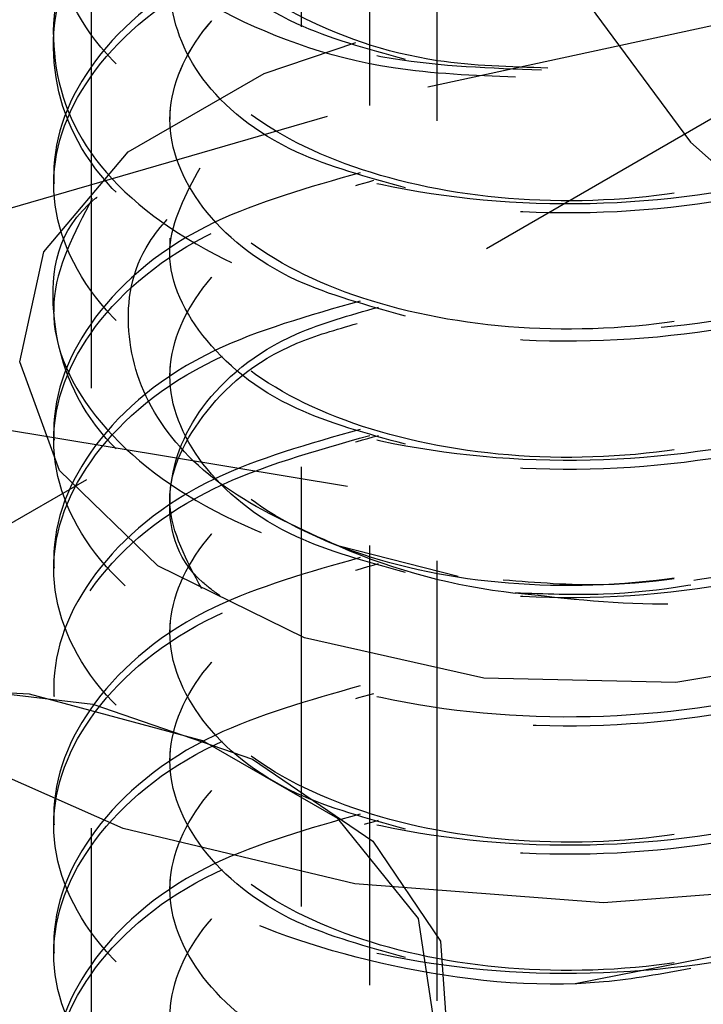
# Model space of a CAD drawing. Header units: inches. Extents: x 1907 to 2452, y -210 to -54.
# Tile 287 of 656: x 1997.55 to 1997.706, y -194.065 to -193.841. Entities that reach past the tile are written whole.
import ezdxf

# ---------------------------------------------------------------- set-up
doc = ezdxf.new("R2010")
doc.units = ezdxf.units.IN
doc.header["$LTSCALE"] = 0.5
doc.header["$MEASUREMENT"] = 0
doc.linetypes.add('HIDDEN', pattern=[0.22499999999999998, 0.15, -0.075])
doc.layers.add('SID-M-H', color=4, linetype='HIDDEN')

msp = doc.modelspace()

# ---------------------------------------------------------------- linework, layer by layer
at = {"layer": 'SID-M-H'}
for p, q in [((1997.6451007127, -194.0639283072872), (1997.6451007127, -191.6527674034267)), ((1997.566526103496, -194.3246764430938), (1997.566526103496, -192.9977976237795)), ((1997.614262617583, -194.2425503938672), (1997.614262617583, -193.257000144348)), ((1997.629762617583, -194.6604296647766), (1997.629762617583, -193.6907874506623)), ((1997.702669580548, -193.7641507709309), (1994.661802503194, -195.5196059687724)), ((1997.669435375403, -193.8237087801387), (1997.702718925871, -193.8687381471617)), ((1997.64298625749, -193.8561936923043), (1997.767539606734, -193.8291767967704)), ((1997.742931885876, -193.8429754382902), (1997.636691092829, -193.9043069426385)), ((1997.557940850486, -193.8468536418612), (1997.557940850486, -193.8489800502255)), ((1997.60576658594, -193.853131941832), (1997.626649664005, -193.8460867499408)), ((1997.574851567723, -193.8709788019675), (1997.60576658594, -193.853131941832)), ((1997.524113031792, -193.8907003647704), (1997.64298625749, -193.8561936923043)), ((1997.584359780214, -193.8614347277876), (1997.584359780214, -193.8635611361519)), ((1997.702718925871, -193.8687381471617), (1997.748706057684, -193.9098725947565)), ((1997.555649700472, -193.8936535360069), (1997.574851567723, -193.8709788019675)), ((1997.557940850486, -193.876015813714), (1997.557940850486, -193.8781422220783)), ((1998.216668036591, -194.0449920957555), (1997.279725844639, -193.8898957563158)), ((1997.584359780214, -193.8905968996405), (1997.584359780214, -193.8927233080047)), ((1997.55024180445, -193.9186989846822), (1997.555649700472, -193.8936535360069)), ((1997.557940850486, -193.9051779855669), (1997.557940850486, -193.9073043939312)), ((1997.559213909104, -193.9434010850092), (1997.55024180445, -193.9186989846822)), ((1997.584359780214, -193.9197590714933), (1997.584359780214, -193.9218854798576)), ((1997.557940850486, -193.9343401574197), (1997.557940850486, -193.936466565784)), ((1997.581593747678, -193.9650829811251), (1997.559213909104, -193.9434010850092)), ((1997.565375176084, -193.9454767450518), (1994.661802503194, -195.6216735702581)), ((1997.584359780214, -193.9489212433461), (1997.584359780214, -193.9510476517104)), ((1997.649893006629, -193.9675127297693), (1997.62281472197, -193.9606295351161)), ((1997.557940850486, -193.9635023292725), (1997.557940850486, -193.9656287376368)), ((1997.614956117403, -193.9813951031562), (1997.581593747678, -193.9650829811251)), ((1997.584359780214, -193.9780834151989), (1997.584359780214, -193.9802098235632)), ((1997.65568568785, -193.990569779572), (1997.614956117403, -193.9813951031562)), ((1997.741271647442, -193.9844111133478), (1997.699368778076, -193.991612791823)), ((1997.699368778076, -193.991612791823), (1997.65568568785, -193.990569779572)), ((1997.552453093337, -193.9942261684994), (1997.509206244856, -193.9920419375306)), ((1997.525410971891, -193.9915274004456), (1997.566811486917, -193.9965387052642)), ((1997.557940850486, -193.9926645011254), (1997.557940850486, -193.9947909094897)), ((1997.591797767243, -194.0048175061), (1997.552453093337, -193.9942261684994)), ((1997.566811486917, -193.9965387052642), (1997.603150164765, -194.0090388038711)), ((1997.573690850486, -194.0247687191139), (1997.528438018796, -194.0047231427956)), ((1997.622494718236, -194.0225384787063), (1997.591797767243, -194.0048175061)), ((1997.584359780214, -194.0072455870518), (1997.584359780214, -194.0093719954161)), ((1997.603150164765, -194.0090388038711), (1997.630489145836, -194.0276731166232)), ((1997.557940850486, -194.0218266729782), (1997.557940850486, -194.0239530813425)), ((1997.640841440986, -194.0452516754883), (1997.622494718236, -194.0225384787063)), ((1997.626388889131, -194.0373698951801), (1997.573690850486, -194.0247687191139)), ((1997.630489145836, -194.0276731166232), (1997.645865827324, -194.0504223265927)), ((1997.584359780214, -194.0364077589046), (1997.584359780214, -194.0385341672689)), ((1997.682940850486, -194.0416679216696), (1997.626388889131, -194.0373698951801)), ((1997.739492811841, -194.0373698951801), (1997.682940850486, -194.0416679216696)), ((1997.774574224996, -194.0407470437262), (1997.645747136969, -194.0661675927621)), ((1997.644625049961, -194.070217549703), (1997.640841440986, -194.0452516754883)), ((1997.557940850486, -194.050988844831), (1997.557940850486, -194.0531152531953)), ((1997.645865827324, -194.0504223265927), (1997.647613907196, -194.0748212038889))]:
    msp.add_line(p, q, dxfattribs=at)
for centre, radius, start, end in [((1997.982011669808, -196.118954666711), 2.401529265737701, 99.72703751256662, 118.9795159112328), ((1997.984540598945, -196.1242543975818), 2.401867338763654, 99.45473179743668, 118.96869065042), ((1997.67846761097, -193.8315513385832), 0.1405646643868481, 246.6764015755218, 263.6158474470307)]:
    msp.add_arc(centre, radius, start, end, dxfattribs=at)
for points, knots in [([(1997.627570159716, -193.7298970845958), (1997.615917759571, -193.7332073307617), (1997.589953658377, -193.7405832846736), (1997.564615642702, -193.7622007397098), (1997.554646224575, -193.7884638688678), (1997.564444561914, -193.8151195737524), (1997.592310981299, -193.8369866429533), (1997.629554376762, -193.8508727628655), (1997.65732163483, -193.8518928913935), (1997.668796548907, -193.8523144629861)], [0, 0, 0, 0, 0.1249040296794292, 0.2783135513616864, 0.4317230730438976, 0.5851325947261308, 0.7385421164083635, 0.8919516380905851, 1, 1, 1, 1]), ([(1997.627570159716, -193.7590592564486), (1997.615917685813, -193.7623697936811), (1997.589953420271, -193.7697463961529), (1997.564616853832, -193.7913581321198), (1997.554641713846, -193.8176438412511), (1997.564461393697, -193.8442153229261), (1997.592248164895, -193.8663967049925), (1997.633860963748, -193.8806280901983), (1997.682940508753, -193.8844405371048), (1997.732022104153, -193.8769811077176), (1997.773628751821, -193.8591130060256), (1997.801438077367, -193.8332538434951), (1997.811173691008, -193.8031585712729), (1997.801512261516, -193.7727741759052), (1997.773332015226, -193.747782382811), (1997.744936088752, -193.732913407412), (1997.726984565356, -193.7303727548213), (1997.72507193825, -193.7301020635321)], [0, 0, 0, 0, 0.05843403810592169, 0.1302038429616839, 0.2019736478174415, 0.2737434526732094, 0.3455132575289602, 0.4172830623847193, 0.4890528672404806, 0.5608226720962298, 0.6325924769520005, 0.704362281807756, 0.776132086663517, 0.8479018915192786, 0.9196716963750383, 0.9914415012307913, 1, 1, 1, 1]), ([(1997.662941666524, -193.8539916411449), (1997.653481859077, -193.8536055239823), (1997.627765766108, -193.8525558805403), (1997.592344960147, -193.8390530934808), (1997.564433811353, -193.8172609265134), (1997.554655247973, -193.7905904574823), (1997.564590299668, -193.7643114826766), (1997.590532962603, -193.7423489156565), (1997.617328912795, -193.7347847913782), (1997.629786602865, -193.731268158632)], [0, 0, 0, 0, 0.09020905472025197, 0.2452295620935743, 0.4002500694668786, 0.5552705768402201, 0.7102910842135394, 0.8653115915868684, 1, 1, 1, 1]), ([(1997.724361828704, -193.732119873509), (1997.726513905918, -193.7324218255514), (1997.744714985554, -193.7349755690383), (1997.773341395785, -193.7498919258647), (1997.801509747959, -193.7749051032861), (1997.811174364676, -193.8052837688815), (1997.801437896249, -193.8353805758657), (1997.773628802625, -193.8612393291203), (1997.732022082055, -193.8791075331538), (1997.682940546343, -193.8865669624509), (1997.633860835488, -193.8827544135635), (1997.592248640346, -193.8685234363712), (1997.564459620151, -193.8463405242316), (1997.55464833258, -193.8197747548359), (1997.564592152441, -193.793467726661), (1997.590532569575, -193.7715123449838), (1997.617328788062, -193.763947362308), (1997.629786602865, -193.7604303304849)], [0, 0, 0, 0, 0.009576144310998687, 0.0809897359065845, 0.1524033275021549, 0.2238169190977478, 0.2952305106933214, 0.3666441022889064, 0.4380576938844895, 0.5094712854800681, 0.5808848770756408, 0.6522984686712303, 0.7237120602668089, 0.795125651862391, 0.8665392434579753, 0.9379528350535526, 1, 1, 1, 1]), ([(1997.570879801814, -193.818333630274), (1997.569702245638, -193.8192321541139), (1997.559205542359, -193.827241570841), (1997.555706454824, -193.8472025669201), (1997.564176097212, -193.8732712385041), (1997.592324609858, -193.8955873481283), (1997.633840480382, -193.9097826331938), (1997.682945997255, -193.9136047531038), (1997.732020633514, -193.9061427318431), (1997.773629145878, -193.8882753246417), (1997.801437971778, -193.8624159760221), (1997.811173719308, -193.8323207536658), (1997.801512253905, -193.8019363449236), (1997.773332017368, -193.7769445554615), (1997.744936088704, -193.7620755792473), (1997.726984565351, -193.7595349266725), (1997.72507193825, -193.7592642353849)], [0, 0, 0, 0, 0.01031870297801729, 0.09198063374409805, 0.1736425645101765, 0.2553044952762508, 0.3369664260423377, 0.4186283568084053, 0.5002902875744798, 0.5819522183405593, 0.663614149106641, 0.7452760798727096, 0.8269380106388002, 0.9085999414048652, 0.9902618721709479, 1, 1, 1, 1]), ([(1997.724361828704, -193.7612820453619), (1997.726513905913, -193.7615839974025), (1997.744714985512, -193.7641377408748), (1997.77334139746, -193.7790540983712), (1997.801509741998, -193.8040672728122), (1997.811174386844, -193.8344459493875), (1997.801437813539, -193.8645427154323), (1997.773629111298, -193.8904016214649), (1997.732020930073, -193.9082692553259), (1997.682944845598, -193.9157308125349), (1997.633844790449, -193.9119103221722), (1997.592308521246, -193.8977089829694), (1997.564236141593, -193.8754154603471), (1997.555482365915, -193.8492624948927), (1997.560010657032, -193.8282354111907), (1997.572106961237, -193.8193291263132), (1997.574642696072, -193.8174621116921)], [0, 0, 0, 0, 0.0108146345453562, 0.09146420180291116, 0.1721137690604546, 0.2527633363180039, 0.3334129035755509, 0.4140624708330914, 0.4947120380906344, 0.5753616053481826, 0.6560111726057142, 0.7366607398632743, 0.8173103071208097, 0.8979598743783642, 0.9786094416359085, 0.9999999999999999, 0.9999999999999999, 0.9999999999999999, 0.9999999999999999]), ([(1997.722438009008, -193.7604303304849), (1997.733145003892, -193.7644550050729), (1997.755186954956, -193.772740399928), (1997.776301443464, -193.7936333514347), (1997.784111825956, -193.8176620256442), (1997.776382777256, -193.8418673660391), (1997.754464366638, -193.8626234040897), (1997.721648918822, -193.8771066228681), (1997.682937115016, -193.883372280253), (1997.644247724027, -193.880754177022), (1997.611365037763, -193.8699048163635), (1997.58969316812, -193.8528374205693), (1997.581228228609, -193.8325538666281), (1997.588075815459, -193.8197674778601), (1997.591387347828, -193.8135839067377)], [0, 0, 0, 0, 0.07950435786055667, 0.1636716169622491, 0.2478388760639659, 0.3320061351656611, 0.4161733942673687, 0.5003406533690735, 0.584507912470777, 0.6686751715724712, 0.7528424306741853, 0.8370096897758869, 0.9211769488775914, 1, 1, 1, 1]), ([(1997.670286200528, -193.8518877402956), (1997.661753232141, -193.8516489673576), (1997.640380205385, -193.8510508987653), (1997.611471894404, -193.840539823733), (1997.58949398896, -193.8237043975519), (1997.581735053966, -193.8030393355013), (1997.58972447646, -193.7828005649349), (1997.607625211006, -193.7672302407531), (1997.625272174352, -193.7622543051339), (1997.631740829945, -193.7604303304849)], [0, 0, 0, 0, 0.10644451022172, 0.2666178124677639, 0.4267911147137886, 0.5869644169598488, 0.747137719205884, 0.9073110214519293, 1, 1, 1, 1]), ([(1997.637908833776, -193.8499445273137), (1997.629213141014, -193.847559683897), (1997.609246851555, -193.8420838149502), (1997.58965430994, -193.8256211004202), (1997.581703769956, -193.805229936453), (1997.589689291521, -193.7848799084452), (1997.608477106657, -193.7688518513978), (1997.627340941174, -193.7636134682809), (1997.634974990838, -193.761493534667)], [0, 0, 0, 0, 0.1415317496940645, 0.3249728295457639, 0.508413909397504, 0.6918549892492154, 0.8752960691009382, 1, 1, 1, 1]), ([(1997.637908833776, -193.8499445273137), (1997.629212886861, -193.8475595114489), (1997.609246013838, -193.8420832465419), (1997.589658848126, -193.8256241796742), (1997.581686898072, -193.8052184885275), (1997.589752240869, -193.7849226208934), (1997.60736008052, -193.7695137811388), (1997.624634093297, -193.7646165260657), (1997.630746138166, -193.7628837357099)], [0, 0, 0, 0, 0.145050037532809, 0.3330512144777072, 0.5210523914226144, 0.7090535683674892, 0.8970547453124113, 1, 1, 1, 1]), ([(1997.627570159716, -193.8173836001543), (1997.615917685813, -193.8206941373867), (1997.589953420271, -193.8280707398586), (1997.564616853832, -193.8496824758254), (1997.554641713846, -193.8759681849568), (1997.564461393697, -193.9025396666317), (1997.592248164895, -193.9247210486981), (1997.633860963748, -193.9389524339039), (1997.682940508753, -193.9427648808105), (1997.732022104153, -193.9353054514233), (1997.773628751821, -193.9174373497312), (1997.801438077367, -193.8915781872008), (1997.811173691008, -193.8614829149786), (1997.801512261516, -193.8310985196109), (1997.773332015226, -193.8061067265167), (1997.744936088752, -193.7912377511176), (1997.726984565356, -193.788697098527), (1997.72507193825, -193.7884264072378)], [0, 0, 0, 0, 0.0584340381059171, 0.1302038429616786, 0.2019736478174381, 0.2737434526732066, 0.3455132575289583, 0.4172830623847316, 0.4890528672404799, 0.5608226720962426, 0.6325924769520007, 0.7043622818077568, 0.7761320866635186, 0.8479018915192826, 0.9196716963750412, 0.9914415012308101, 1, 1, 1, 1]), ([(1997.724361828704, -193.7904442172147), (1997.726513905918, -193.790746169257), (1997.744714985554, -193.7932999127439), (1997.773341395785, -193.8082162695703), (1997.801509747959, -193.8332294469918), (1997.811174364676, -193.8636081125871), (1997.801437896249, -193.8937049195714), (1997.773628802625, -193.9195636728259), (1997.732022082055, -193.9374318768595), (1997.682940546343, -193.9448913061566), (1997.633860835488, -193.9410787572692), (1997.592248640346, -193.9268477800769), (1997.564459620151, -193.9046648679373), (1997.55464833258, -193.8780990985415), (1997.564592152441, -193.8517920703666), (1997.590532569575, -193.8298366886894), (1997.617328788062, -193.8222717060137), (1997.629786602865, -193.8187546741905)], [0, 0, 0, 0, 0.009576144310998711, 0.08098973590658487, 0.1524033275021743, 0.2238169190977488, 0.2952305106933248, 0.3666441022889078, 0.4380576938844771, 0.5094712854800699, 0.5808848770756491, 0.6522984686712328, 0.7237120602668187, 0.7951256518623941, 0.8665392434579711, 0.9379528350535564, 0.9999999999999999, 0.9999999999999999, 0.9999999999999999, 0.9999999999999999]), ([(1997.722438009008, -193.7895925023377), (1997.733145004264, -193.7936171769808), (1997.755186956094, -193.8019025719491), (1997.776301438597, -193.8227955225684), (1997.784111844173, -193.8468242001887), (1997.776382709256, -193.871029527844), (1997.754464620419, -193.8917856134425), (1997.721647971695, -193.906268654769), (1997.682940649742, -193.9125349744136), (1997.644234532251, -193.9099143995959), (1997.611414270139, -193.8990742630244), (1997.589509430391, -193.8819724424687), (1997.58173091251, -193.8613787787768), (1997.589725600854, -193.84112080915), (1997.607625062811, -193.8255551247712), (1997.6252721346, -193.8205787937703), (1997.631740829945, -193.8187546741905)], [0, 0, 0, 0, 0.06984989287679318, 0.1437964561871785, 0.2177430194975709, 0.2916895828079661, 0.365636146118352, 0.4395827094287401, 0.5135292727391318, 0.5874758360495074, 0.6614223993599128, 0.7353689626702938, 0.8093155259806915, 0.8832620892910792, 0.9572086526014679, 1, 1, 1, 1]), ([(1997.637908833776, -193.8791066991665), (1997.629226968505, -193.8767270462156), (1997.609292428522, -193.8712630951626), (1997.589407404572, -193.8546905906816), (1997.582621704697, -193.8347366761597), (1997.585150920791, -193.8194755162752), (1997.59303262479, -193.8135192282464), (1997.593636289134, -193.8130630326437)], [0, 0, 0, 0, 0.2001664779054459, 0.4596047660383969, 0.7190430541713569, 0.9784813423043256, 1, 1, 1, 1]), ([(1997.566648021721, -193.8815757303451), (1997.562558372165, -193.889386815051), (1997.553999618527, -193.905733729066), (1997.564717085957, -193.9317431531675), (1997.59217965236, -193.953872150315), (1997.633879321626, -193.9681175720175), (1997.682935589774, -193.9719262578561), (1997.73202342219, -193.9644678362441), (1997.773628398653, -193.9465994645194), (1997.801438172, -193.9207403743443), (1997.811173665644, -193.8906450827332), (1997.801512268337, -193.8602606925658), (1997.773332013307, -193.8352688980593), (1997.744936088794, -193.8203999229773), (1997.72698456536, -193.8178592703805), (1997.72507193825, -193.8175885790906)], [0, 0, 0, 0, 0.07604019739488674, 0.1591357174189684, 0.2422312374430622, 0.3253267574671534, 0.4084222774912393, 0.4915177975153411, 0.5746133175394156, 0.6577088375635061, 0.7408043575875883, 0.8238998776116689, 0.9069953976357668, 0.9900909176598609, 0.9999999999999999, 0.9999999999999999, 0.9999999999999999, 0.9999999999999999]), ([(1997.724361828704, -193.8196063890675), (1997.726513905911, -193.8199083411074), (1997.744714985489, -193.8224620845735), (1997.773341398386, -193.8373784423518), (1997.8015097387, -193.8623916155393), (1997.811174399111, -193.8927702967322), (1997.801437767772, -193.9228670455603), (1997.7736292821, -193.9487260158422), (1997.732020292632, -193.9665934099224), (1997.682947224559, -193.9740558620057), (1997.633835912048, -193.9702320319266), (1997.592341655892, -193.9560431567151), (1997.56411248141, -193.933703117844), (1997.555943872, -193.9077237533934), (1997.55850148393, -193.8886113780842), (1997.56767492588, -193.8813373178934), (1997.567785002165, -193.8812500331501)], [0, 0, 0, 0, 0.01103997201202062, 0.09336998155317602, 0.1756999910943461, 0.2580300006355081, 0.3403600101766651, 0.4226900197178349, 0.5050200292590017, 0.5873500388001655, 0.6696800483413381, 0.7520100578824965, 0.8343400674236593, 0.916670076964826, 0.9990000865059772, 1, 1, 1, 1]), ([(1997.722438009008, -193.8187546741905), (1997.733145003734, -193.8227793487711), (1997.755186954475, -193.8310647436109), (1997.776301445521, -193.851957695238), (1997.784111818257, -193.8759863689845), (1997.776382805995, -193.9001917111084), (1997.754464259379, -193.920947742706), (1997.721649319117, -193.9354309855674), (1997.682935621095, -193.9416965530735), (1997.644253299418, -193.9390787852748), (1997.611344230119, -193.9282281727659), (1997.589770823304, -193.9111654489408), (1997.581381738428, -193.8918667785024), (1997.587566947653, -193.8800302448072), (1997.590299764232, -193.8748004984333)], [0, 0, 0, 0, 0.08048617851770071, 0.1656928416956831, 0.2508995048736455, 0.3361061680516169, 0.4213128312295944, 0.506519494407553, 0.5917261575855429, 0.676932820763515, 0.7621394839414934, 0.8473461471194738, 0.9325528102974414, 1, 1, 1, 1]), ([(1997.637908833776, -193.9082688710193), (1997.629213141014, -193.9058840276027), (1997.609246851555, -193.9004081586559), (1997.58965430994, -193.8839454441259), (1997.581703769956, -193.8635542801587), (1997.589689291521, -193.8432042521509), (1997.608477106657, -193.8271761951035), (1997.627340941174, -193.8219378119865), (1997.634974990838, -193.8198178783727)], [0, 0, 0, 0, 0.1415317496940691, 0.3249728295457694, 0.5084139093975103, 0.6918549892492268, 0.8752960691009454, 1, 1, 1, 1]), ([(1997.637908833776, -193.9082688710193), (1997.629212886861, -193.9058838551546), (1997.609246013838, -193.9004075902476), (1997.589658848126, -193.8839485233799), (1997.581686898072, -193.8635428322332), (1997.589752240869, -193.843246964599), (1997.60736008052, -193.8278381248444), (1997.624634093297, -193.8229408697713), (1997.630746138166, -193.8212080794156)], [0, 0, 0, 0, 0.1450500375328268, 0.3330512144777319, 0.5210523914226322, 0.7090535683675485, 0.8970547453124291, 0.9999999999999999, 0.9999999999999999, 0.9999999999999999, 0.9999999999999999]), ([(1997.627570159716, -193.8757079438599), (1997.615917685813, -193.8790184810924), (1997.589953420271, -193.8863950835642), (1997.564616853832, -193.9080068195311), (1997.554641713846, -193.9342925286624), (1997.564461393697, -193.9608640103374), (1997.592248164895, -193.9830453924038), (1997.633860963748, -193.9972767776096), (1997.682940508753, -194.0010892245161), (1997.732022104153, -193.9936297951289), (1997.773628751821, -193.9757616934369), (1997.801438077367, -193.9499025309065), (1997.811173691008, -193.9198072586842), (1997.801512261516, -193.8894228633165), (1997.773332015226, -193.8644310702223), (1997.744936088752, -193.8495620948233), (1997.726984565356, -193.8470214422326), (1997.72507193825, -193.8467507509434)], [0, 0, 0, 0, 0.05843403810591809, 0.130203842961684, 0.2019736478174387, 0.2737434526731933, 0.3455132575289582, 0.4172830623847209, 0.4890528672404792, 0.5608226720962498, 0.6325924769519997, 0.7043622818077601, 0.7761320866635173, 0.8479018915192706, 0.9196716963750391, 0.9914415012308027, 1, 1, 1, 1]), ([(1997.721502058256, -193.8483312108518), (1997.724620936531, -193.8487545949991), (1997.743826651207, -193.8513617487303), (1997.773376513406, -193.8664774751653), (1997.801500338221, -193.8915707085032), (1997.811176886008, -193.9219279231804), (1997.80143722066, -193.9520304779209), (1997.773628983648, -193.9778876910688), (1997.73202203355, -193.9957563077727), (1997.68294055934, -194.003215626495), (1997.633860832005, -193.999403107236), (1997.592248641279, -193.9851721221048), (1997.564459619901, -193.9629892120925), (1997.554648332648, -193.9364234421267), (1997.564592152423, -193.9101164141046), (1997.590532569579, -193.8881610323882), (1997.617328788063, -193.8805960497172), (1997.629786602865, -193.8770790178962)], [0, 0, 0, 0, 0.01378664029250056, 0.08489663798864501, 0.1560066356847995, 0.2271166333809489, 0.2982266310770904, 0.3693366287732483, 0.4404466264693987, 0.5115566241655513, 0.582666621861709, 0.6537766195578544, 0.7248866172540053, 0.7959966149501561, 0.8671066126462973, 0.9382166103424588, 1, 1, 1, 1]), ([(1997.722438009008, -193.8479168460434), (1997.733145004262, -193.8519415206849), (1997.755186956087, -193.8602269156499), (1997.776301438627, -193.8811198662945), (1997.78411184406, -193.9051485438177), (1997.776382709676, -193.9293538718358), (1997.75446461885, -193.9501099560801), (1997.721647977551, -193.9645930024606), (1997.682940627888, -193.9708593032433), (1997.644234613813, -193.9682387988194), (1997.611413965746, -193.9573983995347), (1997.589510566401, -193.940297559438), (1997.581726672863, -193.9197002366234), (1997.589741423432, -193.8994559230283), (1997.607361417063, -193.8840346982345), (1997.624634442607, -193.879138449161), (1997.630746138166, -193.8774060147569)], [0, 0, 0, 0, 0.07001090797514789, 0.1441279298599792, 0.2182449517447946, 0.2923619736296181, 0.3664789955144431, 0.4405960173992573, 0.514713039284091, 0.5888300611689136, 0.6629470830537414, 0.7370641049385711, 0.8111811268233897, 0.8852981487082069, 0.9594151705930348, 1, 1, 1, 1]), ([(1997.722438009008, -193.8479168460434), (1997.733144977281, -193.8519415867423), (1997.755186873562, -193.8602271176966), (1997.776301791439, -193.8811190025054), (1997.784110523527, -193.9051517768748), (1997.776387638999, -193.9293418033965), (1997.754446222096, -193.9501549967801), (1997.721716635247, -193.9644249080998), (1997.687881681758, -193.9705463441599), (1997.667714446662, -193.9689125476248), (1997.660147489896, -193.9682995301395)], [0, 0, 0, 0, 0.1251931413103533, 0.2577288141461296, 0.3902644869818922, 0.5228001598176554, 0.6553358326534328, 0.7878715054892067, 0.920407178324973, 0.9999999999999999, 0.9999999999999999, 0.9999999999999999, 0.9999999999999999]), ([(1997.718957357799, -193.8489800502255), (1997.719528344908, -193.8490705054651), (1997.732704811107, -193.8511579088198), (1997.754187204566, -193.8629724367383), (1997.776463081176, -193.8829747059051), (1997.784067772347, -193.9073490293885), (1997.77639735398, -193.9314555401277), (1997.754450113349, -193.9522612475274), (1997.721691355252, -193.9666446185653), (1997.688937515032, -193.9722133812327), (1997.669524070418, -193.9714925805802), (1997.662837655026, -193.9712443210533)], [0, 0, 0, 0, 0.00598318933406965, 0.1380719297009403, 0.2701606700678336, 0.4022494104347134, 0.5343381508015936, 0.6664268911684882, 0.7985156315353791, 0.9306043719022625, 1, 1, 1, 1]), ([(1997.759180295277, -193.8583454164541), (1997.766624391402, -193.8628348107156), (1997.783758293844, -193.8731679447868), (1997.798448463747, -193.894090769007), (1997.800989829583, -193.9178820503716), (1997.789380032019, -193.9400360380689), (1997.765950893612, -193.9581265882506), (1997.734635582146, -193.9700138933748), (1997.698333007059, -193.9752784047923), (1997.674734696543, -193.9725964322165), (1997.662837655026, -193.9712443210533)], [0, 0, 0, 0, 0.1068572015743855, 0.2459507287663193, 0.3794913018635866, 0.5124339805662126, 0.637366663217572, 0.7623894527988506, 0.8802091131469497, 1, 1, 1, 1]), ([(1997.627570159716, -193.9048701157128), (1997.615917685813, -193.9081806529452), (1997.589953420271, -193.915557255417), (1997.564616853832, -193.9371689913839), (1997.554641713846, -193.9634547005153), (1997.564461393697, -193.9900261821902), (1997.592248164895, -194.0122075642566), (1997.633860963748, -194.0264389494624), (1997.682940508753, -194.030251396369), (1997.732022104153, -194.0227919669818), (1997.773628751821, -194.0049238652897), (1997.801438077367, -193.9790647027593), (1997.811173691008, -193.948969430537), (1997.801512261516, -193.9185850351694), (1997.773332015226, -193.8935932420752), (1997.744936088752, -193.8787242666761), (1997.726984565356, -193.8761836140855), (1997.72507193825, -193.8759129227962)], [0, 0, 0, 0, 0.05843403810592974, 0.1302038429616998, 0.2019736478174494, 0.2737434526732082, 0.3455132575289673, 0.4172830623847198, 0.4890528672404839, 0.5608226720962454, 0.6325924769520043, 0.7043622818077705, 0.7761320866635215, 0.8479018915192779, 0.9196716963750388, 0.9914415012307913, 1, 1, 1, 1]), ([(1997.637908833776, -193.9374310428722), (1997.629201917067, -193.9350444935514), (1997.609209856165, -193.9295647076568), (1997.589854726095, -193.9131380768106), (1997.581222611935, -193.8932124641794), (1997.587976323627, -193.8805704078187), (1997.591195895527, -193.8745437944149)], [0, 0, 0, 0, 0.2095130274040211, 0.4810654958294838, 0.7526179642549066, 0.9999999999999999, 0.9999999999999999, 0.9999999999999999, 0.9999999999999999]), ([(1997.724361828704, -193.8779307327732), (1997.726513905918, -193.8782326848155), (1997.744714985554, -193.8807864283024), (1997.773341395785, -193.8957027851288), (1997.801509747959, -193.9207159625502), (1997.811174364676, -193.9510946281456), (1997.801437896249, -193.9811914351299), (1997.773628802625, -194.0070501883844), (1997.732022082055, -194.024918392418), (1997.682940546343, -194.032377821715), (1997.633860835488, -194.0285652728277), (1997.592248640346, -194.0143342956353), (1997.564459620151, -193.9921513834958), (1997.55464833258, -193.9655856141), (1997.564592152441, -193.9392785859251), (1997.590532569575, -193.9173232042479), (1997.617328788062, -193.9097582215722), (1997.629786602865, -193.906241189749)], [0, 0, 0, 0, 0.009576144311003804, 0.08098973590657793, 0.1524033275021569, 0.2238169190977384, 0.2952305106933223, 0.3666441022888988, 0.4380576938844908, 0.5094712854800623, 0.5808848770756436, 0.652298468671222, 0.7237120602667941, 0.7951256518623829, 0.8665392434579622, 0.9379528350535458, 1, 1, 1, 1]), ([(1997.62281472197, -193.9606295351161), (1997.614121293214, -193.9567546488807), (1997.596498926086, -193.9488999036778), (1997.579639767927, -193.9314263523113), (1997.573404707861, -193.9117243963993), (1997.57625249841, -193.8938166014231), (1997.585407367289, -193.8844106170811), (1997.588794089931, -193.8809309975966)], [0, 0, 0, 0, 0.2087159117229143, 0.4230860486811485, 0.6443016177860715, 0.868414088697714, 1, 1, 1, 1]), ([(1997.637908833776, -193.966593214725), (1997.629212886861, -193.9642081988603), (1997.609246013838, -193.9587319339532), (1997.589658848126, -193.9422728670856), (1997.581686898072, -193.9218671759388), (1997.589752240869, -193.9015713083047), (1997.60736008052, -193.8861624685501), (1997.624634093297, -193.881265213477), (1997.630746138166, -193.8795324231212)], [0, 0, 0, 0, 0.145050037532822, 0.3330512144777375, 0.5210523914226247, 0.7090535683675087, 0.8970547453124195, 1, 1, 1, 1]), ([(1997.595871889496, -193.971997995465), (1997.594476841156, -193.9709755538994), (1997.585643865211, -193.9645017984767), (1997.582449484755, -193.9486120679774), (1997.589530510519, -193.9286760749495), (1997.607650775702, -193.9130325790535), (1997.625279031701, -193.9080628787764), (1997.631740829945, -193.906241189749)], [0, 0, 0, 0, 0.04980002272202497, 0.3153169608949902, 0.580833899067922, 0.8463508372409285, 1, 1, 1, 1]), ([(1997.722438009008, -193.906241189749), (1997.733145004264, -193.9102658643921), (1997.755186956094, -193.9185512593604), (1997.776301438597, -193.9394442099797), (1997.784111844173, -193.9634728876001), (1997.776382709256, -193.9876782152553), (1997.754464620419, -194.0084343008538), (1997.721647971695, -194.0229173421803), (1997.682940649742, -194.0291836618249), (1997.644234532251, -194.0265630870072), (1997.611414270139, -194.0157229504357), (1997.589509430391, -193.99862112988), (1997.58173091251, -193.9780274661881), (1997.589725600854, -193.9577694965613), (1997.607625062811, -193.9422038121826), (1997.6252721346, -193.9372274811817), (1997.631740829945, -193.9354033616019)], [0, 0, 0, 0, 0.06984989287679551, 0.1437964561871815, 0.217743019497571, 0.2916895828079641, 0.3656361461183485, 0.4395827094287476, 0.5135292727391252, 0.5874758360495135, 0.6614223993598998, 0.7353689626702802, 0.8093155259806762, 0.8832620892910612, 0.9572086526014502, 1, 1, 1, 1]), ([(1997.591576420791, -193.9702391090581), (1997.588137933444, -193.9638690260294), (1997.581124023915, -193.9508751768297), (1997.590001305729, -193.9307474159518), (1997.606318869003, -193.9159235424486), (1997.622158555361, -193.9113330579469), (1997.626900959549, -193.9099586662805)], [0, 0, 0, 0, 0.2837672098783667, 0.5788352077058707, 0.8739032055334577, 1, 1, 1, 1]), ([(1997.627570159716, -193.9631944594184), (1997.615917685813, -193.9665049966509), (1997.589953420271, -193.9738815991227), (1997.564616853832, -193.9954933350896), (1997.554641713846, -194.0217790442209), (1997.564461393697, -194.0483505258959), (1997.592248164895, -194.0705319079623), (1997.633860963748, -194.0847632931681), (1997.682940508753, -194.0885757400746), (1997.732022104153, -194.0811163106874), (1997.773628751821, -194.0632482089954), (1997.801438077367, -194.0373890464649), (1997.811173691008, -194.0072937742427), (1997.801512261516, -193.976909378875), (1997.773332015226, -193.9519175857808), (1997.744936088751, -193.9370486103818), (1997.726984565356, -193.9345079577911), (1997.72507193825, -193.9342372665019)], [0, 0, 0, 0, 0.05843403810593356, 0.1302038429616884, 0.2019736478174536, 0.2737434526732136, 0.3455132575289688, 0.4172830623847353, 0.4890528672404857, 0.5608226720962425, 0.6325924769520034, 0.7043622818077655, 0.7761320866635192, 0.8479018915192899, 0.9196716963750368, 0.991441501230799, 1, 1, 1, 1]), ([(1997.627570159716, -193.9340322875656), (1997.615917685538, -193.9373428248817), (1997.589953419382, -193.94471942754), (1997.564616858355, -193.9663311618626), (1997.554641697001, -193.9926168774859), (1997.564461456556, -194.0191883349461), (1997.592247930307, -194.0413698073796), (1997.633861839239, -194.0556008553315), (1997.682937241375, -194.0594145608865), (1997.732034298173, -194.0519504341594), (1997.77358324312, -194.0340998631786), (1997.801607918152, -194.0081752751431), (1997.810539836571, -193.9783241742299), (1997.805267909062, -193.9535585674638), (1997.791923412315, -193.9422785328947), (1997.788290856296, -193.9392079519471)], [0, 0, 0, 0, 0.06680115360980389, 0.1488476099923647, 0.2308940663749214, 0.312940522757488, 0.3949869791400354, 0.4770334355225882, 0.5590798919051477, 0.6411263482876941, 0.723172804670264, 0.8052192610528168, 0.8872657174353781, 0.9693121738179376, 1, 1, 1, 1]), ([(1997.702816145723, -194.0566217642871), (1997.696218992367, -194.0578313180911), (1997.673743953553, -194.0619519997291), (1997.63373063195, -194.0573164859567), (1997.592283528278, -194.0436065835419), (1997.564450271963, -194.0212840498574), (1997.5546508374, -193.994755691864), (1997.564591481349, -193.9684386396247), (1997.590532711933, -193.946485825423), (1997.617328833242, -193.9389205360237), (1997.629786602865, -193.9354033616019)], [0, 0, 0, 0, 0.05703927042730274, 0.1943201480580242, 0.3316010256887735, 0.4688819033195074, 0.6061627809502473, 0.7434436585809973, 0.8807245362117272, 1, 1, 1, 1]), ([(1997.724361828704, -193.9362550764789), (1997.726513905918, -193.9365570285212), (1997.744714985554, -193.9391107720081), (1997.773341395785, -193.9540271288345), (1997.801509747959, -193.9790403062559), (1997.811174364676, -194.0094189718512), (1997.801437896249, -194.0395157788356), (1997.773628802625, -194.0653745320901), (1997.732022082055, -194.0832427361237), (1997.682940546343, -194.0907021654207), (1997.633860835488, -194.0868896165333), (1997.592248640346, -194.072658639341), (1997.564459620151, -194.0504757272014), (1997.55464833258, -194.0239099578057), (1997.564592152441, -193.9976029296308), (1997.590532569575, -193.9756475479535), (1997.617328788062, -193.9680825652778), (1997.629786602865, -193.9645655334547)], [0, 0, 0, 0, 0.00957614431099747, 0.08098973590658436, 0.152403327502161, 0.2238169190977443, 0.2952305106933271, 0.3666441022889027, 0.4380576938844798, 0.5094712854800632, 0.5808848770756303, 0.6522984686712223, 0.7237120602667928, 0.79512565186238, 0.8665392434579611, 0.9379528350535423, 1, 1, 1, 1]), ([(1997.722438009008, -193.9354033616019), (1997.733145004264, -193.9394280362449), (1997.755186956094, -193.9477134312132), (1997.776301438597, -193.9686063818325), (1997.784111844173, -193.9926350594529), (1997.776382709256, -194.0168403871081), (1997.754464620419, -194.0375964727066), (1997.721647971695, -194.0520795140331), (1997.682940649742, -194.0583458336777), (1997.644234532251, -194.0557252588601), (1997.611414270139, -194.0448851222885), (1997.589509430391, -194.0277833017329), (1997.58173091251, -194.0071896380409), (1997.589725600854, -193.9869316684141), (1997.607625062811, -193.9713659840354), (1997.6252721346, -193.9663896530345), (1997.631740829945, -193.9645655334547)], [0, 0, 0, 0, 0.06984989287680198, 0.1437964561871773, 0.2177430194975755, 0.2916895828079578, 0.3656361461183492, 0.4395827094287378, 0.513529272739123, 0.5874758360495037, 0.6614223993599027, 0.7353689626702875, 0.8093155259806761, 0.883262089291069, 0.9572086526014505, 0.9999999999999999, 0.9999999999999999, 0.9999999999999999, 0.9999999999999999]), ([(1997.637908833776, -194.0249175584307), (1997.629212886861, -194.0225325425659), (1997.609246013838, -194.0170562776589), (1997.589658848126, -194.0005972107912), (1997.581686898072, -193.9801915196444), (1997.589752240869, -193.9598956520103), (1997.60736008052, -193.9444868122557), (1997.624634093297, -193.9395895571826), (1997.630746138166, -193.9378567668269)], [0, 0, 0, 0, 0.1450500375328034, 0.3330512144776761, 0.5210523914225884, 0.7090535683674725, 0.897054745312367, 0.9999999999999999, 0.9999999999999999, 0.9999999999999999, 0.9999999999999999]), ([(1997.627570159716, -193.9923566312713), (1997.615917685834, -193.9956671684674), (1997.589953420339, -194.0030437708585), (1997.564616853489, -194.0246555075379), (1997.554641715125, -194.0509412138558), (1997.564461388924, -194.0775127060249), (1997.592248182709, -194.0996940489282), (1997.633860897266, -194.1139255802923), (1997.682940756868, -194.1177374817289), (1997.732021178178, -194.110280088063), (1997.773632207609, -194.0924043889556), (1997.801425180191, -194.0665735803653), (1997.811221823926, -194.0363724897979), (1997.801332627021, -194.0063830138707), (1997.774246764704, -193.9801539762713), (1997.745862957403, -193.9698313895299), (1997.73186396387, -193.9647402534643)], [0, 0, 0, 0, 0.05905311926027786, 0.1315832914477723, 0.2041134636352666, 0.2766436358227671, 0.3491738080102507, 0.4217039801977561, 0.4942341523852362, 0.5667643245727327, 0.6392944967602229, 0.7118246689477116, 0.7843548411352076, 0.8568850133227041, 0.9294151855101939, 1, 1, 1, 1]), ([(1997.724361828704, -193.9654172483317), (1997.726513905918, -193.965719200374), (1997.744714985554, -193.9682729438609), (1997.773341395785, -193.9831893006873), (1997.801509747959, -194.0082024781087), (1997.811174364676, -194.0385811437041), (1997.801437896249, -194.0686779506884), (1997.773628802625, -194.0945367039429), (1997.732022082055, -194.1124049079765), (1997.682940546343, -194.1198643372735), (1997.633860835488, -194.1160517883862), (1997.592248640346, -194.1018208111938), (1997.564459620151, -194.0796378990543), (1997.55464833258, -194.0530721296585), (1997.564592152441, -194.0267651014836), (1997.590532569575, -194.0048097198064), (1997.617328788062, -193.9972447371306), (1997.629786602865, -193.9937277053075)], [0, 0, 0, 0, 0.009576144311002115, 0.08098973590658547, 0.1524033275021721, 0.2238169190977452, 0.2952305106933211, 0.366644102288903, 0.4380576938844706, 0.5094712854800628, 0.580884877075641, 0.6522984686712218, 0.7237120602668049, 0.7951256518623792, 0.866539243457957, 0.9379528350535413, 1, 1, 1, 1]), ([(1997.722438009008, -193.9645655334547), (1997.733145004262, -193.9685902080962), (1997.755186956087, -193.9768756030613), (1997.776301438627, -193.9977685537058), (1997.78411184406, -194.021797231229), (1997.776382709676, -194.0460025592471), (1997.75446461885, -194.0667586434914), (1997.721647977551, -194.0812416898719), (1997.682940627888, -194.0875079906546), (1997.644234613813, -194.0848874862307), (1997.611413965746, -194.074047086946), (1997.589510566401, -194.0569462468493), (1997.581726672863, -194.0363489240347), (1997.589741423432, -194.0161046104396), (1997.607361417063, -194.0006833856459), (1997.624634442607, -193.9957871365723), (1997.630746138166, -193.9940547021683)], [0, 0, 0, 0, 0.07001090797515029, 0.144127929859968, 0.2182449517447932, 0.2923619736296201, 0.3664789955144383, 0.4405960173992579, 0.5147130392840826, 0.5888300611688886, 0.6629470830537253, 0.7370641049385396, 0.8111811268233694, 0.8852981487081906, 0.9594151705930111, 1, 1, 1, 1]), ([(1997.637908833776, -194.0540797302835), (1997.629212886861, -194.0516947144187), (1997.609246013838, -194.0462184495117), (1997.589658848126, -194.029759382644), (1997.581686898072, -194.0093536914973), (1997.589752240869, -193.9890578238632), (1997.60736008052, -193.9736489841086), (1997.624634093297, -193.9687517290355), (1997.630746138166, -193.9670189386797)], [0, 0, 0, 0, 0.1450500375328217, 0.3330512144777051, 0.5210523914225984, 0.7090535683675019, 0.8970547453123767, 1, 1, 1, 1]), ([(1997.627570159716, -194.0215188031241), (1997.615917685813, -194.0248293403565), (1997.589953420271, -194.0322059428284), (1997.564616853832, -194.0538176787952), (1997.554641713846, -194.0801033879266), (1997.564461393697, -194.1066748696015), (1997.592248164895, -194.1288562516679), (1997.633860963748, -194.1430876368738), (1997.682940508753, -194.1469000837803), (1997.732022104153, -194.1394406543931), (1997.773628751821, -194.121572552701), (1997.801438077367, -194.0957133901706), (1997.811173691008, -194.0656181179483), (1997.801512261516, -194.0352337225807), (1997.773332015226, -194.0102419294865), (1997.744936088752, -193.9953729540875), (1997.726984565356, -193.9928323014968), (1997.72507193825, -193.9925616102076)], [0, 0, 0, 0, 0.05843403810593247, 0.1302038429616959, 0.2019736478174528, 0.2737434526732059, 0.3455132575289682, 0.417283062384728, 0.4890528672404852, 0.5608226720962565, 0.632592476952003, 0.704362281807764, 0.7761320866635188, 0.847901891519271, 0.9196716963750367, 0.991441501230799, 1, 1, 1, 1]), ([(1997.724361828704, -193.9945794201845), (1997.726513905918, -193.9948813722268), (1997.744714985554, -193.9974351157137), (1997.773341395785, -194.0123514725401), (1997.801509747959, -194.0373646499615), (1997.811174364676, -194.0677433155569), (1997.801437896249, -194.0978401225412), (1997.773628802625, -194.1236988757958), (1997.732022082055, -194.1415670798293), (1997.682940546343, -194.1490265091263), (1997.633860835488, -194.145213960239), (1997.592248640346, -194.1309829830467), (1997.564459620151, -194.1088000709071), (1997.55464833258, -194.0822343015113), (1997.564592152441, -194.0559272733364), (1997.590532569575, -194.0339718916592), (1997.617328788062, -194.0264069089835), (1997.629786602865, -194.0228898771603)], [0, 0, 0, 0, 0.009576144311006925, 0.08098973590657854, 0.1524033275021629, 0.2238169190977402, 0.2952305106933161, 0.3666441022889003, 0.4380576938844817, 0.5094712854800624, 0.58088487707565, 0.6522984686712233, 0.7237120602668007, 0.7951256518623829, 0.8665392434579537, 0.9379528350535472, 1, 1, 1, 1]), ([(1997.724361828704, -193.9945794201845), (1997.734368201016, -193.9983605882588), (1997.755688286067, -194.0064169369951), (1997.776281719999, -194.0269441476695), (1997.784117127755, -194.0509558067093), (1997.776381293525, -194.0751656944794), (1997.754464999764, -194.0959205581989), (1997.72164787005, -194.1104039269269), (1997.682940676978, -194.1166701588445), (1997.644234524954, -194.1140496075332), (1997.611414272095, -194.1032094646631), (1997.589509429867, -194.0861076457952), (1997.58173091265, -194.0655139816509), (1997.589725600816, -194.0452560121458), (1997.607625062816, -194.0296903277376), (1997.625272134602, -194.0247139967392), (1997.631740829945, -194.0228898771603)], [0, 0, 0, 0, 0.06569398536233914, 0.1399709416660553, 0.2142478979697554, 0.2885248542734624, 0.3628018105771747, 0.4370787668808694, 0.5113557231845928, 0.5856326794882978, 0.6599096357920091, 0.7341865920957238, 0.808463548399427, 0.8827405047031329, 0.9570174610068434, 1, 1, 1, 1]), ([(1997.637908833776, -194.0832419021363), (1997.629212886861, -194.0808568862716), (1997.609246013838, -194.0753806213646), (1997.589658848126, -194.0589215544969), (1997.581686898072, -194.0385158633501), (1997.589752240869, -194.018219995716), (1997.60736008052, -194.0028111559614), (1997.624634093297, -193.9979139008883), (1997.630746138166, -193.9961811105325)], [0, 0, 0, 0, 0.1450500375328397, 0.3330512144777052, 0.5210523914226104, 0.7090535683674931, 0.8970547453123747, 1, 1, 1, 1]), ([(1997.56483143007, -194.0906351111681), (1997.561701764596, -194.0968216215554), (1997.554250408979, -194.1115509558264), (1997.564853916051, -194.1358848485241), (1997.592142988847, -194.158005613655), (1997.633889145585, -194.1722532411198), (1997.682932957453, -194.1760613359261), (1997.732024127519, -194.1686030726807), (1997.773628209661, -194.1507346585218), (1997.801438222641, -194.124875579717), (1997.811173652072, -194.094780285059), (1997.801512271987, -194.0643958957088), (1997.77333201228, -194.0394041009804), (1997.744936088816, -194.0245351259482), (1997.726984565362, -194.0219944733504), (1997.72507193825, -194.0217237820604)], [0, 0, 0, 0, 0.06114584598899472, 0.1455808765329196, 0.2300159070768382, 0.3144509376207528, 0.3988859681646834, 0.4833209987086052, 0.5677560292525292, 0.6521910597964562, 0.7366260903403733, 0.8210611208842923, 0.9054961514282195, 0.9899311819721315, 1, 1, 1, 1]), ([(1997.724361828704, -194.0237415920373), (1997.726513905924, -194.0240435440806), (1997.744714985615, -194.0265972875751), (1997.773341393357, -194.0415136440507), (1997.8015097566, -194.0665268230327), (1997.811174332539, -194.0969054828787), (1997.801438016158, -194.1270023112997), (1997.773628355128, -194.152860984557), (1997.732023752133, -194.1707294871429), (1997.682934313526, -194.1781878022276), (1997.633884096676, -194.1743794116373), (1997.592161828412, -194.1601329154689), (1997.564783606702, -194.1380079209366), (1997.554131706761, -194.1128608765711), (1997.562121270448, -194.0973462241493), (1997.565713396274, -194.0903708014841)], [0, 0, 0, 0, 0.01122036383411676, 0.09489563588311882, 0.1785709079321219, 0.2622461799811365, 0.3459214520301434, 0.4295967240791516, 0.5132719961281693, 0.596947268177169, 0.6806225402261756, 0.7642978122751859, 0.8479730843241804, 0.9316483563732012, 1, 1, 1, 1]), ([(1997.722438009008, -194.0228898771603), (1997.73314500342, -194.026914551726), (1997.755186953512, -194.035199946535), (1997.776301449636, -194.0560928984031), (1997.784111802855, -194.0801215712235), (1997.776382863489, -194.1043269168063), (1997.754464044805, -194.1250829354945), (1997.721650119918, -194.1395662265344), (1997.682932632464, -194.1458316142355), (1997.644264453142, -194.1432145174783), (1997.611302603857, -194.1323614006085), (1997.589926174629, -194.1153080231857), (1997.581599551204, -194.0975674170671), (1997.586730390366, -194.0872359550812), (1997.588576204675, -194.0835192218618)], [0, 0, 0, 0, 0.08209278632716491, 0.1690002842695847, 0.2559077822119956, 0.3428152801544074, 0.4297227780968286, 0.5166302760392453, 0.6035377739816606, 0.6904452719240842, 0.77735276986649, 0.864260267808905, 0.9511677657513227, 1, 1, 1, 1]), ([(1997.637908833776, -194.1124040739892), (1997.629212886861, -194.1100190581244), (1997.609246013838, -194.1045427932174), (1997.589658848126, -194.0880837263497), (1997.581686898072, -194.067678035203), (1997.589752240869, -194.0473821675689), (1997.60736008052, -194.0319733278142), (1997.624634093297, -194.0270760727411), (1997.630746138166, -194.0253432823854)], [0, 0, 0, 0, 0.1450500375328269, 0.333051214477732, 0.5210523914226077, 0.7090535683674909, 0.8970547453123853, 0.9999999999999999, 0.9999999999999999, 0.9999999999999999, 0.9999999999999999]), ([(1997.627570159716, -194.0798431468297), (1997.615917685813, -194.0831536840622), (1997.589953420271, -194.090530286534), (1997.564616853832, -194.1121420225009), (1997.554641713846, -194.1384277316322), (1997.564461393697, -194.1649992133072), (1997.592248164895, -194.1871805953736), (1997.633860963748, -194.2014119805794), (1997.682940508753, -194.2052244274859), (1997.732022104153, -194.1977649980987), (1997.773628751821, -194.1798968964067), (1997.801438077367, -194.1540377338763), (1997.811173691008, -194.123942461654), (1997.801512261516, -194.0935580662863), (1997.773332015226, -194.0685662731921), (1997.744936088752, -194.0536972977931), (1997.726984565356, -194.0511566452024), (1997.72507193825, -194.0508859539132)], [0, 0, 0, 0, 0.05843403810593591, 0.130203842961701, 0.2019736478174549, 0.2737434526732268, 0.3455132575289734, 0.4172830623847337, 0.4890528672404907, 0.5608226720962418, 0.6325924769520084, 0.7043622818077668, 0.7761320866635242, 0.8479018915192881, 0.9196716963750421, 0.9914415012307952, 1, 1, 1, 1]), ([(1997.724361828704, -194.0529037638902), (1997.726513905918, -194.0532057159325), (1997.744714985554, -194.0557594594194), (1997.773341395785, -194.0706758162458), (1997.801509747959, -194.0956889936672), (1997.811174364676, -194.1260676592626), (1997.801437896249, -194.1561644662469), (1997.773628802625, -194.1820232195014), (1997.732022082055, -194.199891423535), (1997.682940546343, -194.207350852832), (1997.633860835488, -194.2035383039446), (1997.592248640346, -194.1893073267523), (1997.564459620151, -194.1671244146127), (1997.55464833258, -194.140558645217), (1997.564592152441, -194.1142516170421), (1997.590532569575, -194.0922962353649), (1997.617328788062, -194.0847312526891), (1997.629786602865, -194.081214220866)], [0, 0, 0, 0, 0.00957614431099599, 0.08098973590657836, 0.1524033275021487, 0.2238169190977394, 0.2952305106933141, 0.3666441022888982, 0.4380576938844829, 0.5094712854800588, 0.5808848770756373, 0.652298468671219, 0.7237120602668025, 0.7951256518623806, 0.8665392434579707, 0.9379528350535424, 1, 1, 1, 1]), ([(1997.722438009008, -194.0520520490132), (1997.733145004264, -194.0560767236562), (1997.755186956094, -194.0643621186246), (1997.776301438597, -194.0852550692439), (1997.784111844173, -194.1092837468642), (1997.776382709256, -194.1334890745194), (1997.754464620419, -194.154245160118), (1997.721647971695, -194.1687282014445), (1997.682940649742, -194.174994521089), (1997.644234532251, -194.1723739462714), (1997.611414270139, -194.1615338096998), (1997.589509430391, -194.1444319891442), (1997.58173091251, -194.1238383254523), (1997.589725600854, -194.1035803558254), (1997.607625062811, -194.0880146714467), (1997.6252721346, -194.0830383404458), (1997.631740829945, -194.081214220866)], [0, 0, 0, 0, 0.06984989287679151, 0.1437964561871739, 0.2177430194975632, 0.2916895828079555, 0.3656361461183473, 0.4395827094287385, 0.5135292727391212, 0.587475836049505, 0.6614223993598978, 0.735368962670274, 0.809315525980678, 0.8832620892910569, 0.9572086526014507, 1, 1, 1, 1])]:
    msp.add_open_spline(points, degree=3, knots=knots, dxfattribs=at)

doc.saveas('drawing.dxf')
